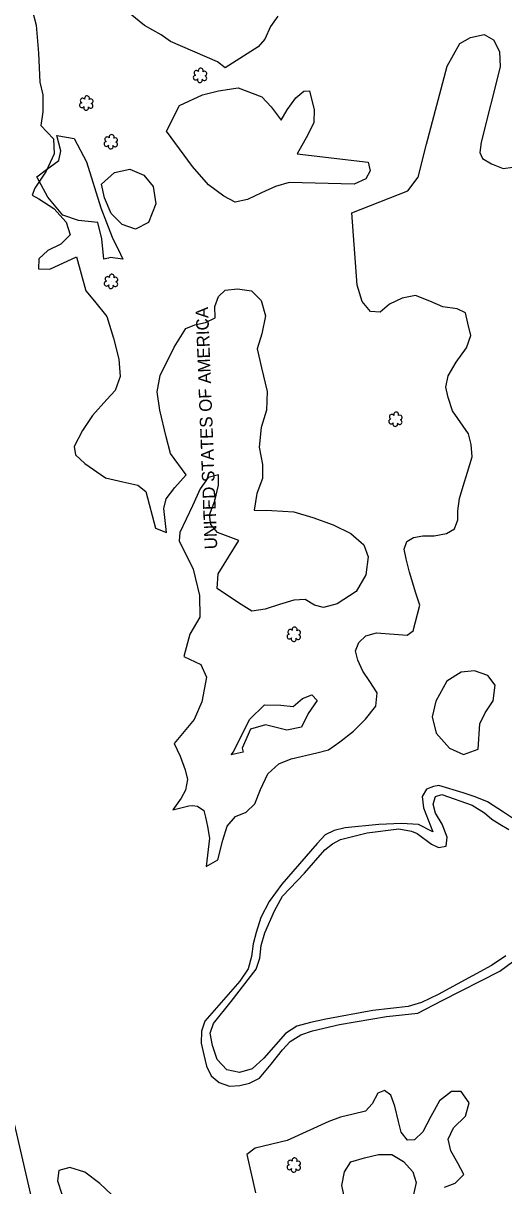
# Model space of a CAD drawing. Extents: x 3040896 to 3051146, y 687568 to 732976.
# Drawn here: x 3046175.9 to 3046366.6, y 712000.1 to 712461.6 of the extents above; entities that cross this region are included whole.
import ezdxf

# ---------------------------------------------------------------- set-up
doc = ezdxf.new("R2010")
doc.units = 0
for name, color, linetype in [('Exist Hydro Stream or Body of Water', 7, 'Continuous'), ('Exist Other Culture Area Outline', 7, 'Continuous'), ('Exist Property Owner Text', 7, 'Continuous'), ('Exist Right of Way Line', 7, 'Continuous'), ('Exist Vegetation Hedge Row', 7, 'Continuous'), ('Exist Vegetation Shrub CELL', 7, 'Continuous')]:
    doc.layers.add(name, color=color, linetype=linetype)

msp = doc.modelspace()

# ---------------------------------------------------------------- linework, layer by layer
at = {"layer": 'Exist Hydro Stream or Body of Water'}
msp.add_lwpolyline([(3046367.43, 712091.38), (3046361.76, 712087.59), (3046340.58, 712076.05), (3046334.06, 712072.81), (3046328.73, 712071.25), (3046314.68, 712069.67), (3046296, 712066.19), (3046289.93, 712064.86), (3046284.51, 712063.41), (3046280.02, 712060.51), (3046271.42, 712050.73), (3046266.81, 712046.56), (3046261.79, 712045.08), (3046256.78, 712046.11), (3046252.87, 712050.25), (3046251.04, 712055.8), (3046250.16, 712060.75), (3046251.5, 712064.51), (3046258.5, 712073.22), (3046268.38, 712086.09), (3046269.81, 712090.47), (3046270.4, 712095.44), (3046271.76, 712100.55), (3046275.68, 712109.19), (3046278.85, 712115.08), (3046287.56, 712124.21), (3046295.68, 712133.49), (3046298.71, 712135.81), (3046301.84, 712137.57), (3046312.38, 712140.16), (3046325.06, 712141.82), (3046329.97, 712140.82), (3046332.28, 712139.97), (3046337.96, 712135.65), (3046340.72, 712134.4), (3046343.84, 712134.94), (3046344.12, 712138.54), (3046342.21, 712143.64), (3046339.55, 712148.03), (3046338.62, 712151.65), (3046339.59, 712154.61), (3046342.11, 712155.43), (3046354.13, 712151.15), (3046358.97, 712148.18), (3046361.85, 712145.67), (3046365.04, 712143.67), (3046368.65, 712141.55)], dxfattribs=at)
at = {"layer": 'Exist Other Culture Area Outline'}
for points in [[(3046189.21, 712417.06), (3046196.17, 712415.84), (3046201.05, 712406.56), (3046206.68, 712388.27), (3046211.22, 712376.62), (3046214.54, 712369.98), (3046215.41, 712367.9), (3046210.46, 712368.57), (3046209.79, 712368.41), (3046207.89, 712367.96), (3046207.15, 712376.04), (3046205.6, 712382.56), (3046197.82, 712383.31), (3046191.62, 712385.46), (3046185.67, 712392.62), (3046181.39, 712400.57), (3046185.14, 712403.51), (3046190.11, 712407.08), (3046190.8, 712410.93), (3046189.21, 712417.06)], [(3046259.41, 712172.4), (3046265.68, 712185.23), (3046271.66, 712191.07), (3046278.23, 712190.85), (3046283.03, 712190.41), (3046286.72, 712193.5), (3046290.52, 712194.96), (3046292.64, 712192.72), (3046289, 712187.54), (3046286.37, 712182.11), (3046280.51, 712180.99), (3046272.05, 712183.12), (3046266.14, 712181.33), (3046262.89, 712173.87), (3046263.27, 712172.29), (3046258.52, 712171.16), (3046259.41, 712172.4)]]:
    msp.add_lwpolyline(points, dxfattribs=at)
at = {"layer": 'Exist Right of Way Line'}
msp.add_line((3046814.98, 709246.88), (3045950.27, 712985.04), dxfattribs=at)
at = {"layer": 'Exist Vegetation Hedge Row'}
for points in [[(3046179.57, 712466.44), (3046181.13, 712460.89), (3046182.05, 712449.68), (3046182.47, 712438.26), (3046183.72, 712433.15), (3046183.67, 712426.46), (3046182.99, 712420.98)], [(3046276.92, 712464.37), (3046274.11, 712460.27), (3046271.82, 712455.3), (3046269.13, 712452.21), (3046256.02, 712443.94), (3046253.02, 712446.29), (3046234.37, 712454.35), (3046230.74, 712457), (3046224.06, 712460.74), (3046218.39, 712465.33)], [(3046335.98, 712413.6), (3046344.24, 712444.52), (3046349.24, 712453.61), (3046353.44, 712455.89), (3046358.86, 712457.11), (3046362.53, 712455.03), (3046364.98, 712450.45), (3046365.27, 712444.3), (3046357.69, 712414.37)], [(3046289.51, 712434.8), (3046291.44, 712427.22), (3046291.24, 712422.18), (3046288.94, 712417.33), (3046284.71, 712409.79), (3046312.87, 712406.49), (3046313.68, 712403.04), (3046311.84, 712399.83), (3046307.22, 712397.73), (3046281.51, 712398.32), (3046276.07, 712396.81), (3046270.55, 712394.25), (3046264.97, 712391.69), (3046260.08, 712390.61), (3046255.5, 712392.99), (3046249.48, 712397.4), (3046243.08, 712404.67), (3046232.78, 712418.74), (3046237.92, 712428.94), (3046247.07, 712433.25)], [(3046247.07, 712433.25), (3046253.4, 712434.81), (3046261.22, 712436.03)], [(3046261.22, 712436.03), (3046270.58, 712432.41), (3046274.32, 712428.48), (3046278.3, 712423.08), (3046280.71, 712427.23), (3046284.14, 712431.98), (3046287.33, 712434.6), (3046289.51, 712434.8)], [(3046182.99, 712420.98), (3046187.94, 712415.7), (3046188.28, 712409.75), (3046185.06, 712402.91), (3046180.6, 712396.09), (3046179.48, 712393.33), (3046182.17, 712391.92), (3046188.05, 712388.1), (3046193, 712382.64), (3046194.5, 712377.61), (3046190.91, 712373.92), (3046185.68, 712371.41), (3046182.12, 712368.08), (3046182.01, 712364.12), (3046186.5, 712363.96), (3046197.07, 712368.89), (3046200.72, 712355.44), (3046204.19, 712351.29), (3046209.1, 712345.18), (3046211.78, 712336.65), (3046213.87, 712328.24), (3046214.4, 712321.33), (3046212.39, 712315.76), (3046209.15, 712312.18), (3046203.4, 712305.89), (3046199.48, 712299.93), (3046196.21, 712293.62), (3046196.73, 712290.28), (3046200.38, 712286.86), (3046208.6, 712281.08), (3046215.48, 712279.52), (3046221.44, 712278.28), (3046224.61, 712275.77), (3046228.45, 712261.1), (3046232.85, 712259.42), (3046231.74, 712268.95), (3046232.72, 712272.83), (3046236.16, 712277.35), (3046240.58, 712282.39), (3046234.35, 712290.74), (3046232.66, 712297.41), (3046230.16, 712307.95), (3046229.05, 712315.29), (3046230.22, 712321.74), (3046235.8, 712333.06), (3046240.52, 712340.42), (3046244.03, 712341.83), (3046248.31, 712342.85), (3046252.14, 712344.66), (3046251.99, 712349.15), (3046253.48, 712353.1), (3046256.1, 712355.59), (3046261.04, 712356.21), (3046266.49, 712355.39), (3046270.34, 712351.51), (3046272.04, 712345.39), (3046270.65, 712338.34), (3046268.78, 712332.36), (3046270.45, 712324.78), (3046272.75, 712315.48), (3046272.52, 712307.94), (3046270.32, 712301.11), (3046269.52, 712293.3), (3046270.89, 712286.49), (3046270.95, 712280.87), (3046268.64, 712274.93), (3046267.54, 712268.36), (3046274.63, 712268.19), (3046283.33, 712267.62), (3046290.83, 712265.45), (3046298.9, 712262.5), (3046306, 712259.11), (3046311.09, 712254.49), (3046312.79, 712249.78), (3046311.9, 712242.66), (3046308.04, 712236.01), (3046300.48, 712231.1), (3046295.13, 712229.73), (3046291.5, 712230.56), (3046287.82, 712232.79), (3046283.32, 712232.63), (3046277.63, 712230.91), (3046272, 712229.05), (3046266.61, 712228.16), (3046261.32, 712231.51), (3046252.97, 712237.24), (3046253.32, 712243.06), (3046261.55, 712256.2), (3046253.1, 712259.44), (3046250.45, 712262.62), (3046249.8, 712266.41), (3046251.99, 712272.01), (3046253.4, 712278.17), (3046253.43, 712282.37), (3046249.36, 712281.24), (3046246.16, 712276.71), (3046243.12, 712270.09), (3046238.12, 712259.42), (3046237.87, 712256.11), (3046243.4, 712244.93), (3046245.93, 712234.43), (3046245.99, 712225.88), (3046242, 712219.04), (3046239.69, 712210.28), (3046246.45, 712207.09), (3046248.71, 712202.02), (3046246.79, 712192.18), (3046243.72, 712185.19), (3046235.8, 712175.63), (3046238.2, 712170.63)], [(3046238.2, 712170.63), (3046240.15, 712165.22), (3046241.07, 712161.35), (3046240.4, 712157.21), (3046238.6, 712153.92), (3046235.29, 712149.41), (3046241.68, 712150.92), (3046243.08, 712151.04), (3046245.13, 712150.78), (3046247.62, 712149.14), (3046248.24, 712146.5), (3046249.13, 712142.75), (3046249.85, 712138.08), (3046248.53, 712126.89), (3046253.19, 712129.46), (3046255.16, 712137.27), (3046256.84, 712142.9), (3046260.2, 712146.64), (3046264.44, 712148.46), (3046267.86, 712151.73), (3046270.11, 712157.39), (3046273, 712163.62), (3046277.34, 712167.62), (3046282.24, 712169.57), (3046292.4, 712172.01), (3046297.04, 712173.2), (3046301.63, 712176.35), (3046307.03, 712180.63), (3046311.8, 712185.31), (3046315.91, 712190.48), (3046316.34, 712195.74), (3046313.44, 712200.3), (3046310.77, 712204.33), (3046308.75, 712208.75), (3046307.87, 712212.44), (3046309.19, 712215.71), (3046311.93, 712218.46), (3046316.19, 712219.62), (3046328.37, 712218.64), (3046330.75, 712220.34), (3046333.31, 712230.53), (3046331.73, 712235.41), (3046329.21, 712243.66), (3046327.96, 712248.97), (3046327.08, 712252.84), (3046328.16, 712255.83), (3046330.77, 712257.52), (3046334.53, 712258.1), (3046339.01, 712258.06), (3046343.98, 712259.05), (3046347.09, 712260.84), (3046348.4, 712264.52), (3046348.4, 712268.08), (3046349.12, 712272.92), (3046350.51, 712277.84), (3046352.23, 712283.38), (3046354.04, 712289.44), (3046353.71, 712294.4), (3046352.69, 712298.64), (3046346.31, 712307.68), (3046344.61, 712312.99), (3046343.65, 712317.19), (3046344.54, 712321.62), (3046347.78, 712327.12), (3046351.81, 712332.79), (3046353.56, 712337.71), (3046352.42, 712342.6), (3046351.47, 712346.59), (3046348.12, 712348.24), (3046342.42, 712349.06), (3046337.3, 712351.33), (3046331.57, 712353.46), (3046326.37, 712352.51), (3046321.3, 712350.02), (3046317.55, 712346.97), (3046313.75, 712347.21), (3046310.44, 712351.17), (3046308.53, 712357.6), (3046306.33, 712386.33), (3046328.52, 712395.14), (3046332.61, 712400.46), (3046335.98, 712413.6)], [(3046357.69, 712414.37), (3046357.2, 712410.3), (3046358.16, 712407.97), (3046361.82, 712405.85), (3046366.47, 712403.9), (3046370.27, 712404.52)], [(3046212.12, 712402.36), (3046218.2, 712403.64), (3046223.84, 712401.24), (3046227.44, 712396.85), (3046228.56, 712389.92), (3046225.65, 712382.55), (3046220.46, 712379.82), (3046215.14, 712381.75), (3046210.86, 712386.07), (3046208.2, 712392.32), (3046206.94, 712397.69), (3046212.12, 712402.36)], [(3046356.44, 712173.44), (3046357.12, 712183.5), (3046359.21, 712187.82), (3046362.4, 712192.63), (3046363.24, 712198.81), (3046360.28, 712202.68), (3046355.01, 712204.47), (3046349.7, 712203.95), (3046344.04, 712200.38), (3046339.68, 712192.53), (3046338.26, 712186.31), (3046339.88, 712179.76), (3046345.13, 712173.88), (3046350.68, 712171.33), (3046356.44, 712173.44)], [(3046370.93, 712145.5), (3046366.57, 712148.47), (3046360.15, 712152.48), (3046355.23, 712154.52), (3046350.49, 712156.06), (3046340.9, 712159), (3046338.76, 712158.55), (3046335.96, 712157.55), (3046334.31, 712154.59), (3046334.82, 712150.09), (3046338.43, 712140.58), (3046332.76, 712143.47), (3046326.08, 712143.86), (3046317.06, 712143.5), (3046303.65, 712142.21), (3046299.28, 712141.17), (3046295.78, 712139.46), (3046292.61, 712135.92), (3046278.53, 712119.8), (3046273.52, 712113.02), (3046270.18, 712106.58), (3046268.36, 712100.66), (3046267.16, 712096.11), (3046266.49, 712091.14)], [(3046266.49, 712091.14), (3046265.25, 712086.16), (3046261.89, 712081.35), (3046248.07, 712065.43), (3046246.65, 712061.51), (3046246.56, 712056.69), (3046247.65, 712052.1), (3046248.72, 712047.55), (3046250.49, 712043.79), (3046253.68, 712041.05), (3046257.82, 712039.6), (3046261.96, 712039.95), (3046265.78, 712040.86), (3046269.67, 712042.76), (3046274.38, 712048.36), (3046278.77, 712054.01), (3046281.92, 712057.33), (3046286.07, 712060.08), (3046290.68, 712061.63), (3046301.41, 712064.19), (3046320.06, 712067.24), (3046332.52, 712068.63), (3046342.16, 712073.59), (3046365.03, 712085.3), (3046370.63, 712089.42)], [(3046343.17, 711999.5), (3046347.34, 712001.17), (3046350.8, 712004.55), (3046348.44, 712009.06), (3046345.7, 712013.94), (3046344.6, 712018.66), (3046346.65, 712023.06), (3046351.42, 712027.8), (3046352.93, 712033.09), (3046349.78, 712037.49), (3046345.88, 712037.49), (3046341.17, 712033.89), (3046337.7, 712027.6), (3046334.49, 712021.53), (3046331.27, 712018.33), (3046328.4, 712018.21), (3046325.95, 712021.35), (3046324.82, 712025.67), (3046323.38, 712031.76), (3046321.83, 712036.07), (3046319.3, 712037.88), (3046316.7, 712036.84), (3046314.4, 712032.67), (3046311.74, 712029.74), (3046306.88, 712028.57), (3046301.8, 712027.37), (3046297.21, 712025.66), (3046280.62, 712018.06), (3046268.05, 712014.98), (3046264.63, 712012.5), (3046268.1, 711997.36)], [(3046303.57, 711994.79), (3046302.36, 712000.2), (3046303.38, 712005.6), (3046306, 712009.6), (3046311.36, 712011.22), (3046316.93, 712012.54), (3046322.26, 712012.56), (3046326.9, 712009.8), (3046330.54, 712005.7), (3046331.84, 712001.37), (3046330.82, 711996.69)], [(3046211.11, 711996.49), (3046206.37, 712001), (3046200.4, 712005.45), (3046194.46, 712007.42), (3046190.12, 712006.23), (3046189.59, 712002.05), (3046191.29, 711996.73)]]:
    msp.add_lwpolyline(points, dxfattribs=at)
at = {"layer": 'Exist Vegetation Shrub CELL'}
for p, q in [((3046246.19, 712440.73), (3046246.19, 712440.73)), ((3046201.04, 712429.75), (3046201.04, 712429.75)), ((3046210.77, 712414.38), (3046210.77, 712414.38)), ((3046210.85, 712358.94), (3046210.85, 712358.94)), ((3046323.72, 712304.22), (3046323.72, 712304.22)), ((3046283.4, 712218.84), (3046283.4, 712218.84)), ((3046283.4, 712008.14), (3046283.4, 712008.14))]:
    msp.add_line(p, q, dxfattribs=at)
for centre, radius, start, end in [((3046244.39, 712440.03), 0.955, 95.1099, 327.9534), ((3046244.7, 712441.86), 0.968, 35.8908, 245.4216), ((3046246.42, 712442.77), 0.99, 334.8391, 200.4717), ((3046247.86, 712441.6), 0.929, 284.4567, 126.0861), ((3046246.06, 712439.05), 0.984, 151.2797, 21.387), ((3046247.82, 712439.8), 0.937, 204.9913, 73.4601), ((3046199.55, 712430.88), 0.968, 35.8908, 245.4216), ((3046201.27, 712431.79), 0.99, 334.8391, 200.4717), ((3046202.71, 712430.62), 0.929, 284.4567, 126.0861), ((3046199.24, 712429.05), 0.955, 95.1099, 327.9534), ((3046200.91, 712428.07), 0.984, 151.2797, 21.387), ((3046202.67, 712428.82), 0.937, 204.9913, 73.4601), ((3046208.97, 712413.68), 0.955, 95.1099, 327.9534), ((3046209.28, 712415.51), 0.968, 35.8908, 245.4216), ((3046210.64, 712412.7), 0.984, 151.2797, 21.387), ((3046211, 712416.42), 0.99, 334.8391, 200.4717), ((3046212.4, 712413.45), 0.937, 204.9913, 73.4601), ((3046212.44, 712415.25), 0.929, 284.4567, 126.0861), ((3046209.05, 712358.23), 0.955, 95.1099, 327.9534), ((3046209.37, 712360.06), 0.968, 35.8908, 245.4216), ((3046210.72, 712357.25), 0.984, 151.2797, 21.387), ((3046211.08, 712360.98), 0.99, 334.8391, 200.4717), ((3046212.49, 712358.01), 0.937, 204.9913, 73.4601), ((3046212.52, 712359.81), 0.929, 284.4567, 126.0861), ((3046323.95, 712306.26), 0.99, 334.8391, 200.4717), ((3046321.92, 712303.52), 0.955, 95.1099, 327.9534), ((3046322.24, 712305.35), 0.968, 35.8908, 245.4216), ((3046323.6, 712302.54), 0.984, 151.2797, 21.387), ((3046325.36, 712303.29), 0.937, 204.9913, 73.4601), ((3046325.4, 712305.09), 0.929, 284.4567, 126.0861), ((3046281.92, 712219.97), 0.968, 35.8908, 245.4216), ((3046283.63, 712220.88), 0.99, 334.8391, 200.4717), ((3046285.08, 712219.71), 0.929, 284.4567, 126.0861), ((3046281.6, 712218.13), 0.955, 95.1099, 327.9534), ((3046283.28, 712217.16), 0.984, 151.2797, 21.387), ((3046285.04, 712217.91), 0.937, 204.9913, 73.4601), ((3046281.6, 712007.44), 0.955, 95.1099, 327.9534), ((3046281.91, 712009.27), 0.968, 35.8908, 245.4216), ((3046283.63, 712010.18), 0.99, 334.8391, 200.4717), ((3046285.03, 712007.21), 0.937, 204.9913, 73.4601), ((3046285.07, 712009.01), 0.929, 284.4567, 126.0861), ((3046283.27, 712006.46), 0.984, 151.2797, 21.387)]:
    msp.add_arc(centre, radius, start, end, dxfattribs=at)

# ---------------------------------------------------------------- texts
at = {"layer": 'Exist Property Owner Text'}
msp.add_text(' UNITED STATES OF AMERICA', height=5.0005, rotation=92.18, dxfattribs=at).set_placement((3046253.03, 712251.02))

doc.saveas('drawing.dxf')
